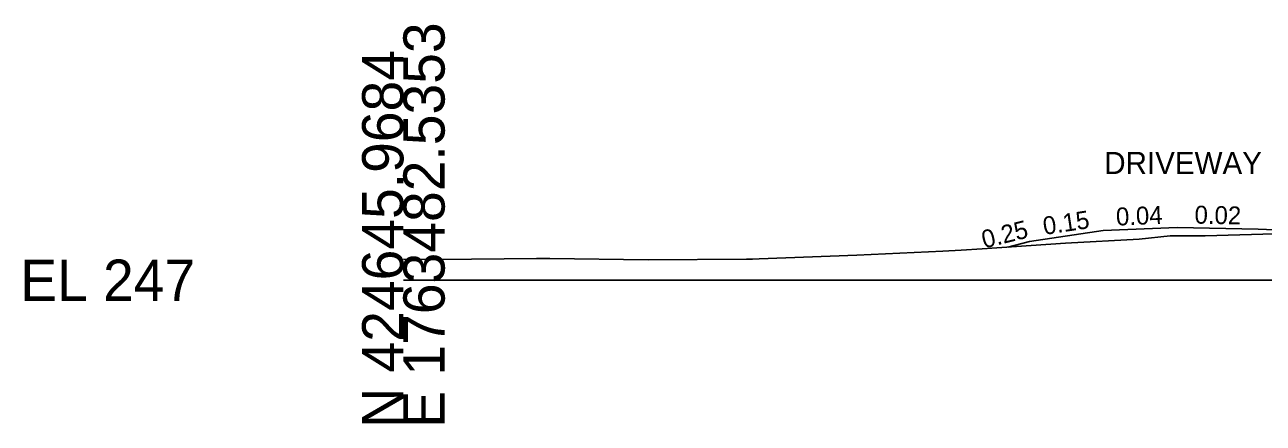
# Model space of a CAD drawing. Extents: x -26 to 3203, y -11010 to 4024.
# Drawn here: x 1974.3 to 2058.4, y 490.3 to 517.3 of the extents above; entities that cross this region are included whole.
import ezdxf

# ---------------------------------------------------------------- set-up
doc = ezdxf.new("R2010")
doc.units = 0
for name, color, linetype in [('Default', 7, 'Continuous'), ('Exist Cross Section Cell', 7, 'Continuous'), ('Exist XS Ground Line', 7, 'Continuous'), ('Prop CMT Conc Surface', 7, 'Continuous'), ('Prop XS SE Text', 7, 'Continuous'), ('Prop XS Side Slope Text', 7, 'Continuous'), ('Scratch_Level_0', 7, 'Continuous')]:
    doc.layers.add(name, color=color, linetype=linetype)

msp = doc.modelspace()

# ---------------------------------------------------------------- linework, layer by layer
at = {"layer": 'Exist Cross Section Cell'}
msp.add_line((2000, 500), (2100, 500), dxfattribs=at)
at = {"layer": 'Exist XS Ground Line'}
msp.add_lwpolyline([(2000, 501.429), (2002.432, 501.417), (2009.027, 501.468), (2009.518, 501.466), (2009.949, 501.465), (2016.603, 501.389), (2023.278, 501.431), (2023.688, 501.435), (2024.153, 501.452), (2030.773, 501.69), (2036.607, 501.98), (2037.858, 502.037), (2039.278, 502.133), (2044.943, 502.508), (2049.935, 502.791), (2052.028, 503.003), (2054.404, 503.008), (2059.114, 503.149)], dxfattribs=at)
msp.add_lwpolyline([(2000, 501.429), (2002.432, 501.417), (2009.027, 501.468), (2009.518, 501.466), (2009.949, 501.465), (2016.603, 501.389), (2023.278, 501.431), (2023.688, 501.435), (2024.153, 501.452), (2030.773, 501.69), (2036.607, 501.98), (2037.858, 502.037), (2039.278, 502.133), (2044.943, 502.508), (2049.935, 502.791), (2052.028, 503.003), (2054.404, 503.008), (2059.114, 503.149)], dxfattribs=at)
msp.add_lwpolyline([(2000, 501.429), (2002.432, 501.417), (2009.027, 501.468), (2009.518, 501.466), (2009.949, 501.465), (2016.603, 501.389), (2023.278, 501.431), (2023.688, 501.435), (2024.153, 501.452), (2030.773, 501.69), (2036.607, 501.98), (2037.858, 502.037), (2039.278, 502.133), (2044.943, 502.508), (2049.935, 502.791), (2052.028, 503.003), (2054.404, 503.008), (2059.114, 503.149)], dxfattribs=at)
msp.add_lwpolyline([(2000, 501.429), (2002.432, 501.417), (2009.027, 501.468), (2009.518, 501.466), (2009.949, 501.465), (2016.603, 501.389), (2023.278, 501.431), (2023.688, 501.435), (2024.153, 501.452), (2030.773, 501.69), (2036.607, 501.98), (2037.858, 502.037), (2039.278, 502.133), (2044.943, 502.508), (2049.935, 502.791), (2052.028, 503.003), (2054.404, 503.008), (2059.114, 503.149)], dxfattribs=at)
msp.add_lwpolyline([(2000, 501.429), (2002.432, 501.417), (2009.027, 501.468), (2009.518, 501.466), (2009.949, 501.465), (2016.603, 501.389), (2023.278, 501.431), (2023.688, 501.435), (2024.153, 501.452), (2030.773, 501.69), (2036.607, 501.98), (2037.858, 502.037), (2039.278, 502.133), (2044.943, 502.508), (2049.935, 502.791), (2052.028, 503.003), (2054.404, 503.008), (2059.114, 503.149)], dxfattribs=at)
at = {"layer": 'Prop CMT Conc Surface'}
for points in [[(2052.499, 503.567), (2047.499, 503.367), (2042.499, 502.617), (2041.024, 502.248)], [(2062, 503.297), (2058, 503.457), (2052.499, 503.567)]]:
    msp.add_lwpolyline(points, dxfattribs=at)

# ---------------------------------------------------------------- texts
at = {"layer": 'Default'}
msp.add_text('-', height=0.0001, dxfattribs=at).set_placement((2000, 500))
at = {"layer": 'Exist Cross Section Cell'}
for s, p in [('E 1763482.5353', (2002.8, 490)), ('N 424645.9684', (2000, 490))]:
    msp.add_text(s, height=2.8, rotation=90, dxfattribs=at).set_placement(p)
msp.add_text('EL 247', height=2.8, dxfattribs=at).set_placement((1974, 498.6))
at = {"layer": 'Prop XS SE Text'}
msp.add_text('DRIVEWAY', height=1.5, rotation=360, dxfattribs=at).set_placement((2047.563, 507.202))
at = {"layer": 'Prop XS Side Slope Text'}
for s, rotation, p in [('0.15', 8.53077, (2043.496, 503.07)), ('0.04', 2.29061, (2048.382, 503.703)), ('0.02', 358.85424, (2053.681, 503.843)), ('0.25', 14.03624, (2039.415, 502.146))]:
    msp.add_text(s, height=1.215, rotation=rotation, dxfattribs=at).set_placement(p)
at = {"layer": 'Scratch_Level_0'}
for s, p in [('LT_GS_OS_CTL', (2052.393, 503.557)), ('LT_Berm_A', (2057.918, 503.447)), ('LT_SS_Fill_2BrkPnt', (2042.352, 502.607)), ('LT_SS_Fill_1BrkPnt', (2047.358, 503.357)), ('Exterior Boundary', (2040.865, 502.238)), ('LT_Slope_Fill', (2040.929, 502.238))]:
    msp.add_text(s, height=0.02, dxfattribs=at).set_placement(p)

doc.saveas('drawing.dxf')
